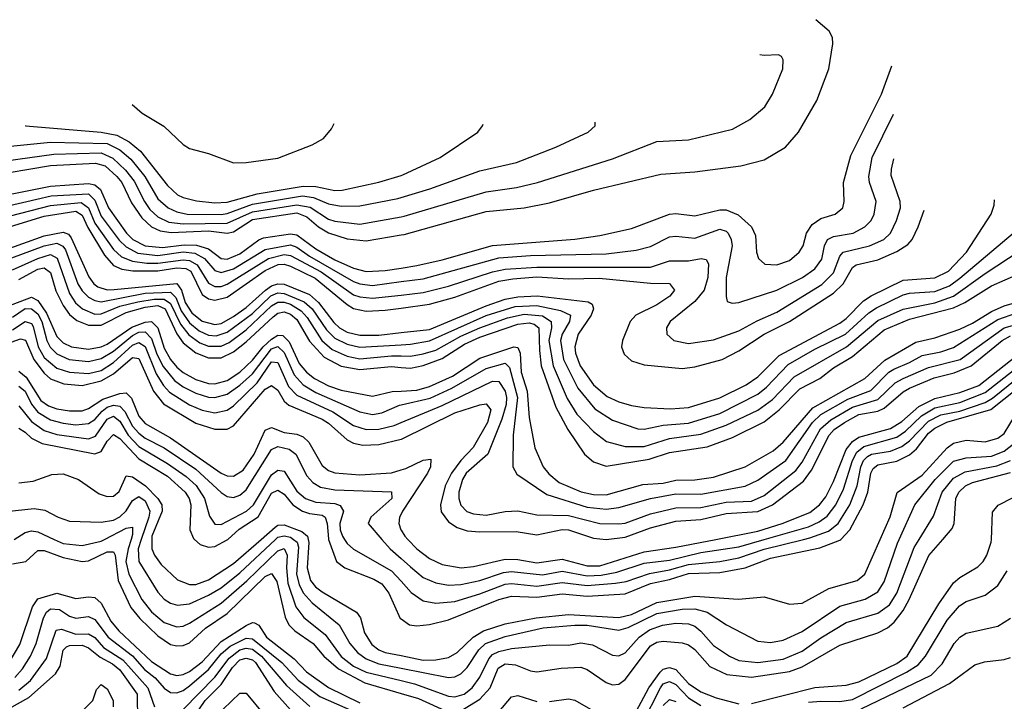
# Model space of a CAD drawing. Header units: inches. Extents: x 1173000 to 1307049, y 522583 to 678455.
# Tile 563 of 617: x 1218792 to 1221911, y 669487 to 671646. Entities that reach past the tile are written whole.
import ezdxf

# ---------------------------------------------------------------- set-up
doc = ezdxf.new("R2010")
doc.units = ezdxf.units.IN
doc.header["$MEASUREMENT"] = 0
for name, color, linetype in [('B2616', 7, 'Continuous'), ('B2617', 7, 'Continuous'), ('B2626', 7, 'Continuous'), ('B2627', 7, 'Continuous')]:
    doc.layers.add(name, color=color, linetype=linetype)

msp = doc.modelspace()

# ---------------------------------------------------------------- linework, layer by layer
at = {"layer": 'B2616', "color": 5}
for points, elevation in [([(1218901.8, 670000), (1218930, 669987), (1218990, 669980.9), (1219050, 669994.2), (1219061.1, 670000)], 1640), ([(1219145.1, 670000), (1219135.5, 669970), (1219128.6, 669930), (1219138.5, 669890), (1219179.6, 669810), (1219210, 669770.8), (1219250, 669737.3), (1219290, 669723.4), (1219310, 669725.7), (1219330, 669735.2), (1219430, 669798.3), (1219511.5, 669868.5), (1219610, 669964.4), (1219630, 669970.8), (1219639.4, 669950), (1219637.1, 669910), (1219641.1, 669861.1), (1219666.7, 669786.7), (1219692.5, 669752.5), (1219759.4, 669699.4), (1219810, 669629.5), (1219850, 669599), (1219890, 669579.5), (1220000, 669552.7)], 1640), ([(1219177.6, 670000), (1219167.3, 669970), (1219169.4, 669930), (1219230, 669832.8), (1219250, 669811.1), (1219270, 669798.3), (1219292.2, 669792.2), (1219330, 669795.9), (1219390, 669823), (1219430, 669847.2), (1219490, 669894.4), (1219602.8, 670000)], 1660), ([(1219211.1, 670000), (1219210.5, 669970.5), (1219219.4, 669950), (1219240.7, 669920.7), (1219292.1, 669872.1), (1219330, 669856.9), (1219350, 669857.7), (1219390, 669871.7), (1219470, 669924), (1219556.9, 670000)], 1680), ([(1219346.5, 670000), (1219363.7, 669983.7), (1219390, 669975.1), (1219410, 669977.4), (1219450, 669998.6), (1219451.5, 670000)], 1720), ([(1219659.4, 670000), (1219671.2, 669991.2), (1219675.8, 669975.8), (1219669.2, 669890), (1219677.4, 669857.4), (1219690, 669831.3), (1219718.7, 669798.7), (1219804.7, 669730), (1219838.2, 669670), (1219862.4, 669642.4), (1219890, 669622.2), (1219930, 669605.9), (1220000, 669592.3)], 1660), ([(1219706.2, 670000), (1219708.5, 669990), (1219702.6, 669910), (1219713.8, 669870), (1219729.7, 669849.7), (1219750, 669834.2), (1219859.6, 669770), (1219871.9, 669751.9), (1219884.1, 669704.1), (1219907.4, 669667.4), (1219929.6, 669650), (1219950, 669642.4), (1220000, 669632.3)], 1680), ([(1219770.8, 670000), (1219796.2, 669930), (1219822.4, 669910), (1219913.9, 669873.9), (1219939.4, 669859.4), (1219961.8, 669830), (1219997.5, 669750), (1220000, 669748.3)], 1720), ([(1219821.4, 670000), (1219830, 669987.2), (1219850, 669969.7), (1219970, 669901), (1220000, 669867.9)], 1740), ([(1219939.6, 670000), (1219966, 669970), (1220000, 669939.7)], 1760), ([(1218770, 669922.7), (1218812, 669930), (1218850, 669965.1), (1218870, 669964.9), (1218930, 669943.1), (1218990, 669930.3), (1219010, 669932.5), (1219070, 669960.4), (1219090, 669960.6), (1219094.9, 669950), (1219104, 669870), (1219144.6, 669784.6), (1219173, 669750), (1219230, 669695.1), (1219270, 669667.7), (1219290, 669662.9), (1219310, 669664.3), (1219330, 669672.6), (1219380.9, 669719.1), (1219450, 669765.6), (1219570, 669882.5), (1219590, 669892.6), (1219606.7, 669866.7), (1219633.4, 669753.4), (1219644.7, 669730), (1219664.1, 669710), (1219722, 669670), (1219755.4, 669630), (1219801.9, 669590), (1219885.8, 669545.8), (1220000, 669512.2)], 1620), ([(1218759.5, 669610), (1218792.9, 669667.1), (1218833.4, 669786.6), (1218850, 669812.3), (1218910, 669829.8), (1218970, 669812.6), (1219010, 669818.5), (1219030, 669816.6), (1219050, 669797.8), (1219081.2, 669741.2), (1219106.4, 669710), (1219210, 669613.6), (1219270, 669574.1), (1219290, 669569.3), (1219310, 669572.3), (1219330, 669582.2), (1219370, 669612), (1219430, 669676.9), (1219510, 669727.4), (1219530, 669737.4), (1219536.1, 669736.1), (1219550, 669728.7), (1219574.5, 669690), (1219661.4, 669621.4), (1219701, 669581), (1219770.7, 669530.7), (1219870, 669482.2)], 1580), ([(1218777, 669563), (1218801.8, 669590), (1218826.8, 669630), (1218844.6, 669670), (1218868, 669752), (1218877.9, 669770), (1218890, 669780.7), (1218918.6, 669778.6), (1218950, 669757.1), (1218970, 669750.7), (1219010, 669756.2), (1219030, 669746.5), (1219072.9, 669690), (1219150, 669630.9), (1219188, 669588), (1219221.2, 669561.2), (1219250, 669529.3), (1219270, 669515.7), (1219290, 669514.1), (1219310, 669521.5), (1219330, 669536.2), (1219390, 669587.6), (1219430, 669637.4), (1219458.5, 669661.5), (1219510, 669687.7), (1219530, 669685.7), (1219622.9, 669610), (1219674.4, 669554.4), (1219742.8, 669502.8), (1219936.7, 669416.7)], 1560), ([(1218790, 669522.4), (1218826.5, 669553.5), (1218877, 669623), (1218907.6, 669712.4), (1218924.4, 669715.6), (1218970, 669699.5), (1219010, 669701.4), (1219030, 669689.8), (1219057.8, 669657.8), (1219118.8, 669618.8), (1219198.2, 669530), (1219219.7, 669470)], 1540), ([(1218732.6, 669450), (1218821, 669499), (1218906, 669574), (1218920.9, 669599.1), (1218930.6, 669649.4), (1218940.3, 669659.7), (1218950, 669664.4), (1218990, 669664.6), (1219010, 669657), (1219047.2, 669627.2), (1219086.3, 669606.3), (1219110, 669587.1), (1219164.2, 669510), (1219165.2, 669425.2)], 1520), ([(1219310, 669461.8), (1219410, 669564.1), (1219456.2, 669623.8), (1219489.6, 669650.4), (1219510, 669656), (1219530, 669652.3), (1219557.8, 669630), (1219636.9, 669536.9), (1219710.9, 669470.9)], 1540), ([(1219290, 669358.4), (1219379.7, 669490), (1219430, 669540.4), (1219465.9, 669594.1), (1219490, 669618.3), (1219510, 669624.2), (1219530, 669618.9), (1219539.6, 669610), (1219598.8, 669518.8), (1219650, 669459.9)], 1520), ([(1218990, 669455.7), (1219023.9, 669490), (1219035.8, 669524.2), (1219050, 669540.1), (1219070, 669526.8), (1219088.6, 669490), (1219088.6, 669470)], 1480), ([(1219437.3, 669462.7), (1219490, 669512.8), (1219510, 669513.4), (1219565.1, 669445.1)], 1480)]:
    msp.add_lwpolyline(points, dxfattribs=dict(at, elevation=elevation))
at = {"layer": 'B2617', "color": 5}
for points, elevation in [([(1219148.5, 671377.6), (1219180.5, 671350), (1219248.8, 671308.8), (1219310, 671250.7), (1219330, 671237.8), (1219390, 671222.5), (1219470, 671193), (1219510, 671194.1), (1219610, 671207.8), (1219718.4, 671250), (1219754.3, 671270), (1219779.6, 671300.4), (1219788.5, 671317.1)], 2220), ([(1218810.8, 671310.9), (1218810.4, 671310), (1219050, 671290.2), (1219099.9, 671279.9), (1219138.9, 671258.9), (1219175.3, 671230), (1219260.6, 671120.6), (1219291.9, 671091.9), (1219310, 671082.7), (1219352.2, 671072.2), (1219410, 671066.6), (1219450, 671068.5), (1219545, 671095), (1219690, 671118.9), (1219730, 671117.5), (1219790, 671104.9), (1219813.6, 671106.4), (1219930, 671131.9), (1220000, 671152.7)], 2180), ([(1218469, 671229), (1218470, 671228.7), (1218528.3, 671228.3), (1218710, 671240.5), (1218890, 671258), (1219070, 671254.2), (1219110, 671234.2), (1219144, 671204), (1219188.7, 671150), (1219230, 671079), (1219263, 671050), (1219290, 671037.5), (1219322.6, 671030), (1219430, 671029), (1219450, 671032.1), (1219530, 671062.3), (1219688.3, 671088.3), (1219723.4, 671083.4), (1219770, 671063.3), (1219810, 671055.4), (1219870, 671056.7), (1219990, 671079.7), (1220000, 671082.7)], 2160), ([(1218297.6, 671189.7), (1218490, 671178), (1218710, 671194), (1218900.1, 671219.9), (1219050, 671224.3), (1219087.4, 671207.4), (1219127.7, 671170), (1219154.7, 671134.7), (1219187.7, 671070), (1219205.1, 671045.1), (1219230, 671021.3), (1219264.6, 671004.6), (1219310, 670999.3), (1219450, 671001.8), (1219530, 671037.6), (1219670, 671060), (1219712.2, 671052.2), (1219770, 671014.7), (1219790, 671007.9), (1219870, 670998.2), (1220000, 671021.8)], 2140), ([(1218690, 671150.8), (1218890, 671184), (1219032.2, 671192.2), (1219062.8, 671182.8), (1219100.4, 671150), (1219116.3, 671130), (1219146.7, 671066.6), (1219178.9, 671018.9), (1219209.5, 670990), (1219237.4, 670977.4), (1219272, 670972), (1219390, 670977.2), (1219450, 670970.4), (1219470, 670974.2), (1219530, 671013.2), (1219670, 671033.9), (1219701.3, 671021.3), (1219738.7, 670990), (1219770, 670971.5), (1219830, 670951.7), (1219890, 670945.8), (1220000, 670964.5)], 2120), ([(1218650, 671071.3), (1218890, 671119.2), (1219010, 671127.6), (1219030, 671122.7), (1219048.1, 671108.1), (1219073.8, 671050), (1219130.5, 670970), (1219150.3, 670950), (1219190, 670930), (1219244.3, 670924.3), (1219313.3, 670933.3), (1219352.5, 670932.5), (1219390, 670920.1), (1219430, 670890), (1219450, 670887.7), (1219490, 670904.7), (1219550, 670949.1), (1219564.8, 670955.2), (1219650, 670968.2), (1219670, 670964.4), (1219730, 670920.5), (1219790, 670885.8), (1219850, 670859.4), (1219890, 670848.5), (1219950, 670851.5), (1220000, 670859.6)], 2080), ([(1218710, 671045.9), (1218891.7, 671088.3), (1219010, 671094.9), (1219030, 671074.6), (1219050, 671023.4), (1219107.8, 670947.8), (1219130, 670926.6), (1219166.9, 670906.9), (1219230, 670899.3), (1219310, 670910.4), (1219346.9, 670906.9), (1219378.2, 670890), (1219410, 670851.7), (1219430, 670845.7), (1219470, 670856.6), (1219570, 670918.6), (1219650, 670932.7), (1219670, 670925.6), (1219710, 670896.8), (1219850, 670817.3), (1219870, 670809.6), (1219910, 670804.7), (1220000, 670816.6)], 2060), ([(1218730, 671016.4), (1218890, 671057.9), (1218987.4, 671067.4), (1219010, 671050.1), (1219030, 671001.4), (1219090, 670918.3), (1219115.3, 670895.3), (1219150, 670881), (1219195, 670875), (1219230, 670874.5), (1219310, 670885.8), (1219330, 670883.2), (1219354.2, 670870), (1219390, 670812.1), (1219410, 670801.2), (1219430, 670801.1), (1219450, 670808.2), (1219580.2, 670890), (1219630, 670902.1), (1219650, 670898.8), (1219747.5, 670847.5), (1219850, 670775.1), (1219870, 670768.1), (1219910, 670764), (1220000, 670774.1)], 2040), ([(1218750, 670987.3), (1218870, 671024), (1218970, 671039.6), (1218990, 671026.8), (1219007.8, 670987.8), (1219060.6, 670900.6), (1219090, 670868), (1219116.3, 670856.3), (1219151.1, 670851.1), (1219230, 670850.5), (1219290, 670860.5), (1219318.4, 670858.4), (1219334.3, 670850), (1219370, 670775.9), (1219390, 670761.7), (1219410, 670757.6), (1219450, 670767.8), (1219570, 670851.8), (1219610.8, 670870.8), (1219630, 670871.5), (1219650, 670865), (1219727.8, 670827.8), (1219830, 670743.9), (1219850, 670731.8), (1219890, 670723.5), (1219950, 670726.1), (1220000, 670732.9)], 2020), ([(1218750, 670918.4), (1218870, 670961.7), (1218930, 670973.6), (1218946.6, 670966.6), (1218955.7, 670955.7), (1219011.5, 670831.5), (1219026.9, 670810), (1219040.2, 670800.2), (1219070, 670790.8), (1219091.6, 670791.6), (1219290, 670810.6), (1219304.9, 670790), (1219316.4, 670750), (1219337.3, 670717.3), (1219370, 670691.4), (1219410, 670680.8), (1219430, 670684.1), (1219470, 670705.6), (1219510, 670734.3), (1219570.6, 670789.4), (1219590, 670803), (1219610, 670809.9), (1219630, 670808.1), (1219710, 670775.6), (1219738.6, 670750), (1219786.9, 670686.9), (1219805.5, 670670), (1219830, 670656.3), (1219870, 670646.5), (1219930, 670647.3), (1220000, 670655.2)], 1980), ([(1218730, 670878.2), (1218870, 670929.6), (1218910, 670938.5), (1218929.1, 670929.1), (1218937.3, 670917.3), (1218977.1, 670810), (1218990, 670787.5), (1219010, 670767.5), (1219030, 670756.3), (1219050, 670752.6), (1219190, 670780), (1219270, 670783.5), (1219286.6, 670766.6), (1219303.8, 670723.8), (1219330, 670685.8), (1219360.9, 670660.9), (1219390, 670647), (1219414.7, 670645.3), (1219450, 670656.8), (1219530, 670715.3), (1219588.3, 670771.7), (1219610, 670780.7), (1219630, 670779.1), (1219692.9, 670752.9), (1219718.8, 670730), (1219763.8, 670663.8), (1219790, 670637.7), (1219830, 670618.1), (1219870, 670608.9), (1220000, 670616.5)], 1960), ([(1218770, 670853.4), (1218849.9, 670890.1), (1218890, 670902.2), (1218911.3, 670891.3), (1218950, 670778.6), (1218969.1, 670749.1), (1218990.9, 670730), (1219030, 670713.7), (1219050, 670714.4), (1219110, 670739.1), (1219167, 670753), (1219218.8, 670761.2), (1219250, 670761), (1219270, 670747.5), (1219301.8, 670681.8), (1219328.4, 670648.4), (1219362.9, 670622.9), (1219390, 670612.1), (1219430, 670612.2), (1219456.1, 670623.9), (1219510, 670663.6), (1219590, 670739.6), (1219610, 670751.2), (1219630, 670751.3), (1219650, 670744.8), (1219684.1, 670724.1), (1219703.1, 670703.1), (1219749.6, 670630), (1219782.1, 670602), (1219830, 670580.2), (1219870, 670572.5), (1219970, 670581.5), (1220000, 670581)], 1940), ([(1218790, 670823.4), (1218850, 670855.6), (1218870, 670860.5), (1218890, 670845.1), (1218907.2, 670787.2), (1218930, 670740.4), (1218950, 670712.4), (1218973.5, 670693.5), (1219010, 670679.1), (1219050, 670678.7), (1219130, 670719), (1219190, 670735.4), (1219230, 670740.6), (1219253.1, 670730), (1219290, 670651.4), (1219310, 670622.9), (1219350, 670590.7), (1219390, 670575.3), (1219430, 670575.6), (1219470, 670594.6), (1219510, 670625.6), (1219594.7, 670705.3), (1219610, 670717.1), (1219630, 670720.4), (1219650, 670714), (1219670, 670696.4), (1219710, 670627.7), (1219757.1, 670577.1), (1219810, 670548.9), (1219870, 670538.7), (1219970, 670547.2), (1220000, 670545)], 1920), ([(1218750, 670736.6), (1218830, 670766.8), (1218850, 670756.7), (1218876.9, 670716.9), (1218910, 670643), (1218930, 670622.7), (1218956.1, 670610), (1219010, 670602.3), (1219050, 670609.7), (1219070, 670618.7), (1219147.2, 670672.8), (1219190, 670688.3), (1219210, 670690.3), (1219229.7, 670670), (1219250, 670605.9), (1219270, 670570.4), (1219290, 670545.8), (1219310, 670528.9), (1219350, 670507), (1219390, 670493.8), (1219410, 670492.3), (1219450, 670503.9), (1219490, 670529.8), (1219530, 670567.3), (1219564, 670610), (1219590, 670634.6), (1219610, 670647.4), (1219626, 670646), (1219645.5, 670625.5), (1219677.3, 670557.3), (1219700.8, 670530), (1219726.1, 670510), (1219770, 670486.3), (1219810, 670472.5), (1219910, 670453.4), (1219971.8, 670468.2), (1220000, 670469.9)], 1880), ([(1218770, 670704), (1218810, 670731.1), (1218830, 670730.7), (1218850, 670714.2), (1218862.8, 670690), (1218878.2, 670630), (1218888.7, 670608.7), (1218910, 670587.7), (1218949.4, 670569.4), (1219010, 670563.2), (1219050, 670572.7), (1219090, 670596.6), (1219150, 670646.2), (1219170, 670656.1), (1219190, 670657.9), (1219210, 670636), (1219226.5, 670586.5), (1219247.2, 670547.2), (1219283, 670503), (1219310, 670483.4), (1219350, 670463.4), (1219390, 670450.9), (1219410, 670449.6), (1219450, 670460.6), (1219490, 670488.3), (1219530, 670524.6), (1219590, 670603.2), (1219610, 670611), (1219630, 670592), (1219661.6, 670521.6), (1219690.1, 670490), (1219730, 670465.3), (1219870, 670403.8), (1219910, 670395.7), (1219938.9, 670401.1), (1219995.2, 670424.8), (1220000, 670425.9)], 1860), ([(1218770, 670663.9), (1218810, 670689.8), (1218830, 670683.5), (1218834.9, 670674.9), (1218851.5, 670610), (1218870, 670576.3), (1218910, 670542.4), (1218950, 670529.4), (1219010, 670525.4), (1219050, 670535.4), (1219090, 670560.7), (1219150, 670615.7), (1219170, 670623.4), (1219190, 670610.9), (1219225, 670525), (1219247.5, 670487.5), (1219266.7, 670466.6), (1219330, 670426.5), (1219370, 670409.3), (1219410, 670400.7), (1219450, 670409.2), (1219470, 670423.2), (1219544.2, 670495.8), (1219590, 670562.4), (1219610, 670560.1), (1219644.1, 670484.1), (1219670, 670456.7), (1219783.9, 670403.9), (1219850, 670361), (1219890, 670348.3), (1219930, 670349.1), (1219978.8, 670361.2), (1220000, 670370)], 1840), ([(1218683.7, 670596.3), (1218795, 670635), (1218811.3, 670631.3), (1218836.9, 670570), (1218870, 670527.1), (1218890, 670508.9), (1218932.3, 670492.3), (1218990, 670487.4), (1219050, 670502), (1219090, 670524.5), (1219150, 670576.6), (1219170, 670573.3), (1219216.6, 670470), (1219248.2, 670430), (1219350, 670368.5), (1219410.9, 670349.1), (1219450, 670349), (1219470, 670359.4), (1219570, 670476.4), (1219590, 670487.4), (1219610, 670472.4), (1219630, 670438.3), (1219645.2, 670425.2), (1219750, 670381), (1219770, 670368.7), (1219830, 670315.1), (1219850, 670305.1), (1219878.7, 670298.7), (1219930, 670300.8), (1220000, 670317.5)], 1820), ([(1218790, 670532.9), (1218813.5, 670513.5), (1218859.9, 670439.9), (1218883.5, 670423.5), (1218910, 670414.1), (1218950, 670407.5), (1218990, 670407.4), (1219010, 670414.3), (1219056.2, 670443.8), (1219110, 670462.4), (1219130, 670464.8), (1219147, 670447), (1219170, 670390.1), (1219190, 670367.5), (1219270, 670321.7), (1219430, 670210.1), (1219450, 670201.3), (1219470, 670199.9), (1219500.1, 670219.9), (1219535.2, 670270), (1219570, 670346.3), (1219590, 670354.3), (1219630, 670339), (1219670, 670333.2), (1219690, 670325.4), (1219708.1, 670308.2), (1219750, 670233.8), (1219770, 670218.5), (1219790.8, 670210.8), (1219870, 670204.6), (1219970, 670211), (1220000, 670220.2)], 1780), ([(1218790, 670485.8), (1218810, 670469.1), (1218830, 670428.5), (1218850, 670403.2), (1218890, 670379.2), (1218930, 670367.8), (1218970, 670363.4), (1219010, 670366.7), (1219030, 670379.5), (1219053.3, 670406.7), (1219070, 670418.7), (1219090, 670425.4), (1219110, 670422.4), (1219125.6, 670405.6), (1219150, 670358.5), (1219170, 670336.2), (1219190, 670320.8), (1219250.3, 670290.3), (1219350, 670222.6), (1219430, 670148.8), (1219450, 670135.7), (1219470, 670133.2), (1219490, 670140.2), (1219510, 670157.2), (1219590, 670284.8), (1219610, 670293.9), (1219645.6, 670285.6), (1219666.8, 670270), (1219701.3, 670201.3), (1219720.6, 670180.6), (1219745.6, 670165.6), (1219790, 670157.4), (1219970.4, 670150.4), (1219970.9, 670130), (1219904.1, 670070), (1219895.7, 670050), (1219939.6, 670000)], 1760), ([(1218790, 670422.8), (1218830, 670373.3), (1218870, 670344.7), (1218910, 670332.4), (1219010, 670319.1), (1219033, 670327), (1219070, 670381.3), (1219090, 670390.6), (1219110, 670375), (1219136.1, 670330), (1219170, 670293.9), (1219261, 670241), (1219319.7, 670199.7), (1219351, 670171), (1219378, 670130), (1219393.3, 670073.3), (1219410, 670048), (1219430, 670046.9), (1219511, 670090), (1219532.5, 670110), (1219590, 670204.7), (1219610, 670219.2), (1219630, 670215.9), (1219670, 670152.9), (1219697.8, 670130), (1219730, 670117.8), (1219790, 670113.3), (1219807.5, 670107.4), (1219818, 670090), (1219806.7, 670050), (1219807.6, 670030), (1219814.7, 670010), (1219821.4, 670000)], 1740), ([(1218790, 670352.1), (1218810, 670340.2), (1218830, 670320.5), (1218863.5, 670303.5), (1219030, 670271.4), (1219050, 670278.4), (1219070, 670311), (1219090, 670331.9), (1219110, 670319.7), (1219170, 670255.4), (1219260.1, 670200.1), (1219316.8, 670150), (1219329.4, 670130), (1219334.4, 670110), (1219330.8, 670030), (1219343.2, 670003.2), (1219346.5, 670000)], 1720), ([(1218790, 670178.9), (1218835.5, 670184.5), (1218894.7, 670205.3), (1218930, 670207.8), (1218978.6, 670190), (1219044.4, 670144.4), (1219070, 670135.5), (1219090, 670137.3), (1219108, 670152), (1219130, 670201.8), (1219150, 670198.7), (1219191.2, 670170), (1219229.8, 670130), (1219243.1, 670110), (1219244.1, 670090), (1219211.3, 670010), (1219211.1, 670000)], 1680), ([(1218750, 670088.3), (1218837.9, 670097.9), (1218872.6, 670092.6), (1218914, 670070), (1218950, 670057.8), (1219050, 670054.5), (1219090, 670061.1), (1219110, 670071.7), (1219130, 670090.4), (1219150, 670123.1), (1219170, 670135.9), (1219190, 670122.5), (1219204.5, 670090), (1219201.6, 670070), (1219177.6, 670000)], 1660), ([(1219451.5, 670000), (1219487.2, 670032.8), (1219548.2, 670071.8), (1219590, 670146.4), (1219610, 670156.1), (1219630, 670143.4), (1219657.8, 670110), (1219688, 670090), (1219710, 670081.9), (1219750, 670076.4), (1219760.3, 670070), (1219766.6, 670050), (1219770, 670002.3), (1219770.8, 670000)], 1720), ([(1220000, 670080.1), (1219995.3, 670070), (1219993.5, 670050), (1219999.7, 670030), (1220000, 670029.5)], 1780), ([(1219061.1, 670000), (1219130, 670035.9), (1219150, 670039.3), (1219150, 670015.1), (1219145.1, 670000)], 1640), ([(1219556.9, 670000), (1219601.2, 670038.8), (1219610, 670045), (1219630, 670046.5), (1219685.5, 670025.5), (1219703.9, 670010), (1219706.2, 670000)], 1680), ([(1218774.5, 670000), (1218810, 670021.6), (1218830, 670027.6), (1218850, 670023.9), (1218901.8, 670000)], 1640), ([(1219602.8, 670000), (1219610, 670006.8), (1219630, 670011.5), (1219650, 670007.1), (1219659.4, 670000)], 1660)]:
    msp.add_lwpolyline(points, dxfattribs=dict(at, elevation=elevation))
at = {"layer": 'B2626', "color": 5}
for points, elevation in [([(1220000, 669939.7), (1220030, 669912.9), (1220070, 669879.9), (1220110, 669862.3), (1220150, 669855), (1220190, 669857.3), (1220250, 669870), (1220324.6, 669895.4), (1220350, 669898.4), (1220448.2, 669888.2), (1220510, 669899), (1220590, 669885.1), (1220633.5, 669886.5), (1220683.8, 669896.2), (1220770, 669924.9), (1220850, 669934.7), (1220950, 669959.1), (1221070, 669976.9), (1221150, 670000)], 1760), ([(1220000, 669748.3), (1220026.9, 669730), (1220050, 669726.5), (1220090.5, 669730.5), (1220150, 669745), (1220310, 669809.4), (1220350, 669820.6), (1220430, 669817.2), (1220510, 669827.2), (1220590, 669820.6), (1220710, 669827.5), (1220790, 669860.8), (1220850, 669873), (1220910, 669892.1), (1221010, 669895.3), (1221089.8, 669910.2), (1221170, 669941), (1221326.1, 669973.9), (1221390, 669997.2), (1221392.7, 670000)], 1720), ([(1220000, 669632.3), (1220070, 669618.1), (1220110, 669618.2), (1220150, 669625.8), (1220178.3, 669641.7), (1220229, 669690), (1220261.7, 669710), (1220330, 669732.9), (1220427.9, 669752.1), (1220530, 669762.2), (1220690, 669752.9), (1220730, 669762.3), (1220810, 669800.1), (1220930, 669820.8), (1221069.3, 669810.7), (1221150, 669818.1), (1221230, 669794.8), (1221270, 669797.9), (1221355.1, 669844.9), (1221444.1, 669870), (1221468.7, 669890), (1221517.4, 670000)], 1680), ([(1220000, 669552.7), (1220042.4, 669542.4), (1220150, 669503.8), (1220170, 669501.2), (1220199.6, 669510), (1220225.2, 669530), (1220250, 669563.8), (1220277.7, 669622.3), (1220290, 669635.6), (1220310, 669644.8), (1220350, 669654.7), (1220470, 669666.7), (1220530, 669664.9), (1220570, 669673), (1220606.2, 669666.2), (1220670, 669633.4), (1220690, 669631.6), (1220710, 669641.3), (1220754.3, 669690), (1220786.5, 669713.5), (1220828.1, 669728.1), (1220870, 669735.2), (1220910, 669732.8), (1220930, 669725.3), (1220949.8, 669709.8), (1220990, 669663.7), (1221039.8, 669630), (1221070, 669616.4), (1221130.1, 669610.1), (1221210, 669620.4), (1221270, 669645.7), (1221330, 669688.5), (1221410, 669737), (1221510, 669766.5), (1221547, 669793), (1221570.4, 669830), (1221625.3, 669974.7), (1221640.9, 670000)], 1640), ([(1220000, 669867.9), (1220032.3, 669832.3), (1220070, 669805.8), (1220110, 669798.3), (1220170, 669803), (1220250, 669827.2), (1220330, 669857.8), (1220350, 669860.7), (1220430, 669852.5), (1220510, 669863.1), (1220590, 669853.6), (1220679, 669861), (1220712.8, 669867.2), (1220787.4, 669892.6), (1220850, 669903.3), (1220910, 669920.9), (1221010, 669930), (1221070, 669941.7), (1221150, 669969.5), (1221274.5, 670000)], 1740), ([(1220000, 669592.3), (1220150, 669563.2), (1220170, 669564.8), (1220190, 669574.1), (1220210, 669594.5), (1220246.1, 669650), (1220267.6, 669670), (1220330, 669692.7), (1220450, 669719.7), (1220550, 669728.4), (1220590, 669728), (1220690, 669712.6), (1220719.1, 669720.9), (1220810, 669765.5), (1220890, 669779.5), (1220930, 669779.8), (1220969.8, 669769.8), (1221031.1, 669730), (1221130, 669677.4), (1221170, 669673.7), (1221210, 669680.5), (1221270, 669708.4), (1221390, 669788.5), (1221470, 669811), (1221510, 669834.1), (1221530, 669865.9), (1221571.9, 669988.1), (1221577.3, 670000)], 1660), ([(1220022.1, 670000), (1220050, 669970.5), (1220090, 669940.1), (1220130, 669920.1), (1220190.4, 669910.4), (1220230, 669914.4), (1220330, 669937.6), (1220370, 669936.7), (1220430, 669926.1), (1220510, 669937.8), (1220590, 669916.6), (1220630, 669916), (1220770, 669960.2), (1220870, 669975), (1220996.7, 670000)], 1780), ([(1220190, 669457.3), (1220250, 669493.7), (1220282.5, 669530), (1220308.2, 669591.8), (1220330, 669605.8), (1220362.8, 669602.8), (1220410, 669583.7), (1220430, 669580.6), (1220507.4, 669592.6), (1220570, 669595.8), (1220590, 669588.4), (1220650, 669546.6), (1220670, 669539.3), (1220690, 669541.3), (1220710, 669555.9), (1220790, 669662.7), (1220810, 669675), (1220830, 669678.3), (1220890, 669672.2), (1220910, 669666), (1220930, 669651.1), (1220978, 669598), (1221031.7, 669571.7), (1221110, 669563.5), (1221230, 669581.2), (1221270, 669596.7), (1221390, 669665), (1221510, 669703.8), (1221540.2, 669719.8), (1221561.7, 669738.3), (1221590, 669775.2), (1221609.3, 669810), (1221671.4, 669948.6), (1221715.9, 670000)], 1620), ([(1221110, 669480.3), (1221310.6, 669530.6), (1221410, 669538.9), (1221450, 669549.3), (1221570, 669607.3), (1221602.4, 669630), (1221703.6, 669796.4), (1221750, 669862.2), (1221770, 669879.2), (1221827.1, 669912.9), (1221843.4, 669930), (1221855.6, 669950), (1221869.1, 669990.9), (1221869.5, 670000)], 1580), ([(1221290, 669484.5), (1221330, 669488.2), (1221390, 669486.3), (1221430, 669492.9), (1221600.8, 669579.2), (1221637.4, 669602.6), (1221660.7, 669630), (1221730, 669744.5), (1221768.5, 669790), (1221790, 669803.6), (1221850, 669824), (1221890, 669854.3), (1221919.8, 669900.2)], 1560), ([(1221457, 669463), (1221678.5, 669570), (1221714, 669606), (1221751.5, 669670), (1221770, 669690.6), (1221790, 669703.6), (1221890, 669725.4), (1221930, 669750.2)], 1540), ([(1221590, 669466.8), (1221736.7, 669543.3), (1221816.7, 669603.3), (1221847.4, 669612.6), (1221910, 669619.3), (1221930, 669625.9)], 1520), ([(1220744.6, 669455.4), (1220785.3, 669530), (1220820.3, 669579.7), (1220830, 669589.6), (1220850, 669594.4), (1220870, 669588.5), (1220910, 669544.2), (1220950, 669517.4), (1220998.5, 669498.5), (1221070, 669479.6)], 1580), ([(1220764.1, 669415.9), (1220821.5, 669530), (1220830, 669542.5), (1220850, 669550.3), (1220870, 669540.1), (1220910, 669498), (1220950, 669474.1)], 1560), ([(1220000, 669512.2), (1220055.8, 669495.8), (1220150, 669452.7)], 1620), ([(1220310, 669454), (1220350, 669501.1), (1220370, 669505.3), (1220430, 669487)], 1580), ([(1220470, 669486.2), (1220530, 669495.3), (1220550, 669490.8), (1220650, 669434.1)], 1580), ([(1220830, 669473.6), (1220850, 669493.1), (1220870, 669486.7)], 1540)]:
    msp.add_lwpolyline(points, dxfattribs=dict(at, elevation=elevation))
at = {"layer": 'B2627', "color": 5}
for points, elevation in [([(1220000, 670964.5), (1220010, 670966.2), (1220270, 671038.5), (1220389.7, 671050.3), (1220470, 671066.3), (1220610, 671106.2), (1220823.1, 671156.9), (1220930, 671164.7), (1221076.4, 671183.6), (1221150, 671202), (1221217.8, 671242.2), (1221259.2, 671290), (1221316.5, 671390), (1221354.7, 671490), (1221367.5, 671570), (1221366.2, 671590), (1221356.1, 671610), (1221313.3, 671646.2)], 2120), ([(1220000, 671021.8), (1220010, 671023.6), (1220270, 671100.7), (1220365.8, 671114.2), (1220432.6, 671130), (1220670, 671205.7), (1220810, 671260.7), (1220910, 671265.9), (1221050, 671299.8), (1221104.4, 671330), (1221151.9, 671370), (1221176.8, 671410), (1221208.7, 671490), (1221210, 671519), (1221204.5, 671530), (1221195.2, 671535.2), (1221150, 671532.9), (1221136.1, 671534.5)], 2140), ([(1220000, 670859.6), (1220050, 670867.6), (1220130, 670885.3), (1220290, 670930.5), (1220550, 670951.3), (1220630, 670962.7), (1220730, 670984.4), (1220850, 671030.1), (1220870, 671031.9), (1220930, 671024.5), (1221010, 671044.3), (1221030, 671043.7), (1221068.2, 671028.2), (1221110.1, 670990), (1221123, 670963), (1221126.2, 670910), (1221131.8, 670890), (1221152.3, 670872.3), (1221190, 670869.3), (1221230, 670883.9), (1221261.1, 670910), (1221273.1, 670930), (1221284.3, 670970), (1221302.5, 670997.5), (1221330, 671016), (1221375.4, 671030), (1221399.4, 671050), (1221403.9, 671070), (1221401.3, 671130), (1221424.4, 671215.6), (1221521.4, 671410), (1221554.5, 671500)], 2080), ([(1220000, 670816.6), (1220070, 670825.8), (1220310, 670891.4), (1220410, 670898.8), (1220650, 670904.2), (1220744.4, 670915.7), (1220790, 670927.8), (1220850, 670957.9), (1220870, 670960.7), (1220930, 670954.1), (1221010, 670982.7), (1221030, 670976.6), (1221036.2, 670970), (1221045.7, 670950), (1221048.2, 670930), (1221030.1, 670830), (1221029.4, 670769.4), (1221033.3, 670753.3), (1221048.2, 670748.2), (1221070.2, 670750.2), (1221190, 670789.2), (1221271.1, 670830), (1221310, 670857.4), (1221332.3, 670887.7), (1221341.5, 670930), (1221351, 670950), (1221370, 670959.6), (1221431.4, 670970), (1221468.6, 670990), (1221489.4, 671010), (1221498.9, 671030), (1221504.7, 671070), (1221483.9, 671130), (1221481.7, 671150), (1221492, 671210), (1221559.9, 671346.6)], 2060), ([(1220000, 671082.7), (1220090.8, 671110), (1220250, 671167.7), (1220365.9, 671194.1), (1220490, 671242.3), (1220593, 671290), (1220614.7, 671310), (1220614.7, 671321.2)], 2160), ([(1220000, 671152.7), (1220005.7, 671154.3), (1220124.2, 671210), (1220242.9, 671290), (1220258.4, 671310), (1220260.7, 671315.2)], 2180), ([(1220000, 670774.1), (1220070, 670782), (1220150, 670802), (1220290, 670847.8), (1220330, 670856.1), (1220430, 670862.8), (1220790, 670862), (1220850, 670882.8), (1220910, 670882.5), (1220950.7, 670890), (1220966.6, 670886.6), (1220973.3, 670873.3), (1220971.9, 670830), (1220959.6, 670790), (1220930, 670754.1), (1220852.1, 670690), (1220840.9, 670670), (1220842.2, 670650), (1220863.7, 670630), (1220910, 670620.3), (1220990, 670631.8), (1221070, 670660.9), (1221127.5, 670692.5), (1221190, 670719.6), (1221332.3, 670807.7), (1221370, 670844.3), (1221390, 670897), (1221399.9, 670910), (1221484, 670930), (1221528.6, 670950), (1221550.4, 670970), (1221569.1, 671010), (1221581.8, 671050), (1221581, 671070), (1221552.4, 671152.4), (1221552.8, 671172.8), (1221561.1, 671205.8)], 2040), ([(1220000, 670655.2), (1220090, 670665.4), (1220270, 670740), (1220330, 670760.5), (1220370, 670768.4), (1220431.5, 670771.5), (1220593, 670753), (1220604.9, 670744.9), (1220609.7, 670730), (1220601.7, 670710), (1220561.3, 670650), (1220550.9, 670610), (1220553, 670590), (1220566.9, 670550), (1220610, 670489.7), (1220653, 670453), (1220690, 670435.9), (1220730, 670424.4), (1220770, 670417.4), (1220853.9, 670413.9), (1220910, 670417.5), (1221010, 670448), (1221092.9, 670490), (1221130, 670515.4), (1221197.3, 670582.7), (1221390, 670685.2), (1221410, 670699.8), (1221464.1, 670755.9), (1221488.7, 670771.3), (1221590, 670821.4), (1221690, 670828.5), (1221734.1, 670850), (1221790.3, 670910), (1221869.2, 671030), (1221878.2, 671058.2), (1221879.9, 671075.9)], 1980), ([(1220000, 670732.9), (1220090, 670745.1), (1220170, 670767.8), (1220310, 670818.2), (1220354.3, 670825.7), (1220430, 670831.3), (1220530, 670825.9), (1220627.8, 670827.8), (1220790, 670811.3), (1220850.5, 670810.5), (1220865.8, 670790), (1220850.8, 670770), (1220810, 670743.1), (1220743.7, 670710), (1220725.4, 670690), (1220701.5, 670630), (1220698.3, 670610), (1220706.4, 670586.4), (1220730, 670565.5), (1220770, 670552.8), (1220890, 670541.8), (1220930, 670546.2), (1221017, 670570), (1221070, 670597.1), (1221149.8, 670650.2), (1221229.9, 670690), (1221370, 670779.5), (1221400.6, 670810), (1221430, 670861.3), (1221441.1, 670870), (1221510, 670885.5), (1221570, 670911.6), (1221605.5, 670934.5), (1221618.6, 670950), (1221637.9, 670990), (1221656.5, 671042.8)], 2020), ([(1220000, 670581), (1220030, 670580.5), (1220070, 670587.5), (1220110, 670599.6), (1220190, 670643.4), (1220250, 670670.1), (1220337.7, 670702.3), (1220390, 670713.4), (1220448.2, 670708.2), (1220475.6, 670690), (1220477.1, 670670), (1220468.1, 670630), (1220481.9, 670550), (1220526, 670446), (1220556.9, 670396.9), (1220610, 670341.4), (1220650.6, 670310.6), (1220710, 670294.7), (1220770, 670294.7), (1220850, 670319.2), (1220950, 670333.2), (1221030, 670361.5), (1221130, 670409.6), (1221176.7, 670443.3), (1221244.6, 670515.4), (1221410.5, 670609.5), (1221510, 670693), (1221590, 670729.4), (1221690, 670748.9), (1221750, 670770), (1221850, 670841.8), (1222075.2, 670990)], 1940), ([(1220000, 670616.5), (1220030, 670618.2), (1220090, 670629.1), (1220270, 670708.8), (1220361.9, 670738.1), (1220430, 670741.4), (1220505.4, 670725.4), (1220537.1, 670710), (1220534, 670690), (1220509.9, 670650.1), (1220505.2, 670630), (1220514.4, 670570), (1220559.6, 670479.6), (1220613.8, 670413.8), (1220670, 670377.9), (1220750, 670350.4), (1220770, 670349.1), (1220830, 670361.7), (1220910, 670368.5), (1221010, 670399.3), (1221130, 670460.6), (1221157.6, 670482.4), (1221225.8, 670554.2), (1221310, 670602.2), (1221407.8, 670650), (1221481.8, 670718.2), (1221506.2, 670733.8), (1221590, 670774.9), (1221610, 670780.2), (1221690, 670785.6), (1221736.6, 670803.4), (1221770, 670827), (1221938.5, 670970)], 1960), ([(1220000, 670545), (1220030, 670542.8), (1220070, 670550.6), (1220130, 670572.8), (1220201.4, 670618.6), (1220250, 670640.3), (1220370, 670681.6), (1220405.8, 670685.8), (1220422.1, 670682.1), (1220436.9, 670670), (1220438.1, 670598.1), (1220444.1, 670550), (1220490, 670419.2), (1220528, 670348), (1220581, 670270), (1220610, 670245.4), (1220650, 670232.4), (1220785.8, 670254.2), (1220850, 670275), (1220970, 670293), (1221050, 670322.5), (1221150, 670372.5), (1221198, 670410), (1221263.5, 670476.5), (1221326.8, 670510), (1221370, 670543.7), (1221430, 670579), (1221530, 670664), (1221610, 670697.8), (1221750, 670733.1), (1221785.1, 670750), (1221870, 670803), (1222000, 670860)], 1920), ([(1220000, 670469.9), (1220050, 670472.9), (1220090, 670483.9), (1220162.8, 670517.2), (1220250, 670574), (1220357.1, 670610), (1220370, 670607.4), (1220377.1, 670590), (1220380.7, 670530), (1220399.9, 670470), (1220405.8, 670385.8), (1220423.5, 670290), (1220450.1, 670230), (1220467.7, 670207.7), (1220500.7, 670180.7), (1220570.7, 670150.7), (1220610, 670142.4), (1220650, 670141.4), (1220766.3, 670173.7), (1220830, 670178.2), (1220870, 670188), (1220930, 670188.4), (1220990, 670196.7), (1221090, 670230.1), (1221179, 670281), (1221210, 670308.4), (1221303.7, 670416.3), (1221468.4, 670510), (1221532.4, 670567.6), (1221630, 670625.2), (1221690, 670638), (1221770, 670665.9), (1221810, 670684.7), (1221870, 670722.4), (1221910, 670739.6), (1221950, 670751.7)], 1880), ([(1220000, 670425.9), (1220092.7, 670447.3), (1220161.3, 670478.7), (1220270, 670541.6), (1220330, 670558.6), (1220344.1, 670544.1), (1220369.3, 670450), (1220355.4, 670330), (1220354.6, 670230), (1220366.7, 670206.7), (1220462.3, 670142.3), (1220590, 670101.9), (1220650, 670096), (1220690, 670101.1), (1220790, 670129.4), (1220870, 670144.2), (1220950, 670143.3), (1221090, 670169.2), (1221130, 670187.2), (1221219.1, 670250), (1221303.6, 670370), (1221330, 670396.1), (1221415.4, 670444.6), (1221487.9, 670472.1), (1221545.2, 670530), (1221560.3, 670539.7), (1221610, 670560.4), (1221650, 670583), (1221710, 670594.7), (1221750, 670607.7), (1221890, 670696.1), (1221950, 670717.6)], 1860), ([(1220000, 670370), (1220130, 670424.1), (1220290, 670500.9), (1220310, 670499.9), (1220329.5, 670470), (1220333.7, 670450), (1220332.9, 670427.1), (1220319.6, 670380.4), (1220275.3, 670270), (1220206.6, 670210), (1220194.7, 670190), (1220183.1, 670150), (1220182.9, 670130), (1220189, 670109), (1220209, 670089), (1220230, 670081.1), (1220270, 670076.5), (1220330, 670088.3), (1220370, 670090.7), (1220430, 670078.4), (1220530, 670075.5), (1220629.7, 670050.3), (1220690, 670049.6), (1220710, 670051.9), (1220790, 670081.2), (1220870, 670100.6), (1220950, 670101), (1221030, 670117.8), (1221110, 670121.6), (1221150, 670139), (1221250, 670217.9), (1221270, 670244.4), (1221328.8, 670350), (1221360.9, 670379.1), (1221430, 670418.9), (1221510, 670443.2), (1221564.5, 670495.5), (1221589.9, 670510), (1221670, 670544.7), (1221770.7, 670570), (1221910, 670670), (1221970, 670687.2)], 1840), ([(1220000, 670317.5), (1220002, 670318), (1220170, 670400.7), (1220250, 670426.7), (1220270, 670429.1), (1220285, 670410), (1220273.4, 670370), (1220228.9, 670291.1), (1220189.4, 670250), (1220159.7, 670210), (1220139.7, 670170), (1220124.8, 670110), (1220127.5, 670087.5), (1220150, 670055.7), (1220178.3, 670038.3), (1220210, 670027.6), (1220250, 670023.7), (1220364.7, 670024.7), (1220430, 670014.2), (1220510, 670031.9), (1220530.2, 670030), (1220610, 670003.5), (1220650, 670000.2), (1220710, 670007.6), (1220790, 670036.8), (1220870, 670058.2), (1220950, 670063.2), (1221030, 670082.5), (1221130, 670089), (1221176.3, 670110), (1221275, 670185), (1221300.3, 670219.7), (1221355.4, 670330), (1221371.7, 670348.3), (1221404.6, 670370), (1221450, 670395.4), (1221510, 670406.6), (1221530, 670415.7), (1221590, 670467.5), (1221610, 670478.8), (1221688.1, 670511.9), (1221752, 670528), (1221805.9, 670550), (1221904, 670630), (1221930, 670644.7)], 1820), ([(1220996.7, 670000), (1221130, 670026.3), (1221207.5, 670050), (1221294.4, 670085.6), (1221325.3, 670110), (1221344.9, 670135.1), (1221370, 670183.3), (1221410, 670285.1), (1221430.3, 670309.7), (1221450, 670324.3), (1221550, 670350.9), (1221586.5, 670373.5), (1221639.4, 670420.6), (1221690, 670446.4), (1221770, 670465.4), (1221830, 670487.1), (1221950, 670582.2)], 1780), ([(1221150, 670000), (1221290, 670040.4), (1221324.6, 670055.4), (1221350, 670074), (1221377, 670110), (1221401.1, 670158.9), (1221429.5, 670250.5), (1221444, 670276), (1221465.2, 670294.8), (1221570, 670324.4), (1221597.4, 670342.6), (1221648.3, 670391.7), (1221690, 670416.3), (1221770, 670433.6), (1221850, 670465), (1221953.8, 670546.2)], 1760), ([(1221274.5, 670000), (1221295, 670005), (1221354.2, 670025.8), (1221384.5, 670050), (1221421, 670110), (1221444.2, 670170), (1221456.1, 670230), (1221465, 670250), (1221477.8, 670262.2), (1221490.4, 670269.6), (1221550, 670280), (1221585.7, 670294.3), (1221610, 670311.8), (1221670, 670374.9), (1221710, 670394.2), (1221770, 670406.2), (1221850, 670434.2), (1221872.6, 670447.4), (1221950, 670509.9)], 1740), ([(1221392.7, 670000), (1221421.3, 670030), (1221463.7, 670110), (1221478.4, 670150), (1221487.9, 670210), (1221495, 670225), (1221510, 670236.5), (1221570, 670248), (1221610, 670267.9), (1221632.6, 670287.4), (1221670, 670336.4), (1221690, 670352.9), (1221728.9, 670371.1), (1221868.1, 670411.9), (1221950, 670477.3)], 1720), ([(1221517.4, 670000), (1221548.9, 670071.1), (1221571.2, 670148.8), (1221650, 670203.2), (1221730, 670289.8), (1221750, 670304.6), (1221790, 670314.1), (1221850, 670308.9), (1221890, 670320.9), (1221910, 670335.7), (1221945.8, 670394.2)], 1680), ([(1221577.3, 670000), (1221627.6, 670110), (1221691.8, 670190), (1221750, 670247.6), (1221790, 670258.7), (1221870, 670263.9), (1221910, 670279.6), (1221949.1, 670310)], 1660), ([(1220000, 670220.2), (1220015.1, 670224.9), (1220070.6, 670250.6), (1220094.7, 670254.7), (1220093.8, 670230), (1220084.3, 670210), (1220004.6, 670090), (1220000, 670080.1)], 1780), ([(1221640.9, 670000), (1221686.4, 670073.6), (1221713.8, 670150), (1221750, 670194.1), (1221786.3, 670213.7), (1221886.6, 670233.4), (1221929.6, 670250.4)], 1640), ([(1221715.9, 670000), (1221745.6, 670034.3), (1221752.1, 670050), (1221756.6, 670130), (1221766.9, 670150), (1221787.4, 670170), (1221810, 670180.4), (1221930, 670212.3)], 1620), ([(1221869.5, 670000), (1221873.3, 670086.7), (1221891.5, 670108.5), (1221983.8, 670156.2)], 1580), ([(1220000, 670029.5), (1220012.6, 670010), (1220022.1, 670000)], 1780)]:
    msp.add_lwpolyline(points, dxfattribs=dict(at, elevation=elevation))

doc.saveas('drawing.dxf')
